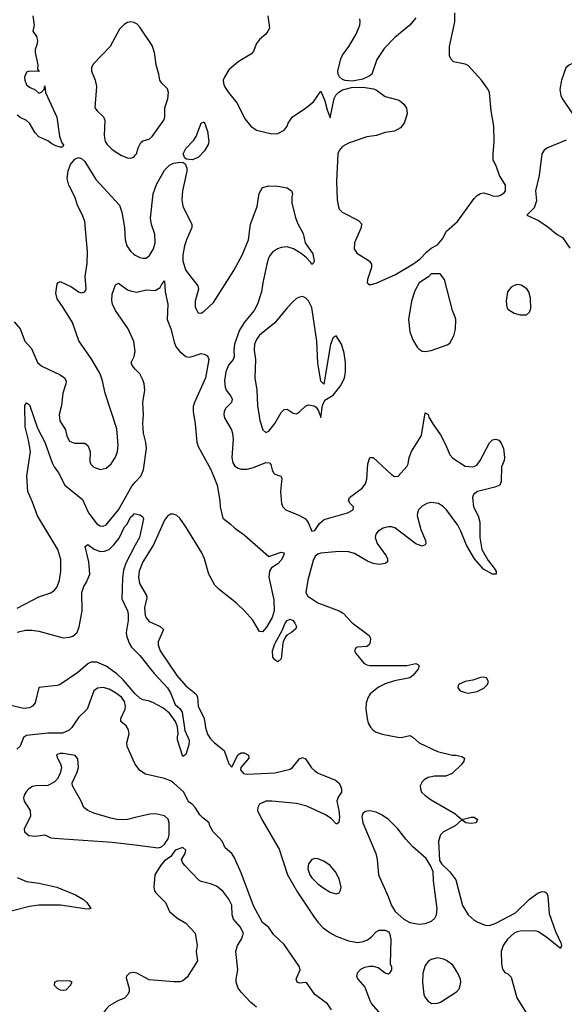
# Model space of a CAD drawing. Header units: inches. Extents: x 1550315 to 1685896, y 510706 to 640504.
# Tile 310 of 452: x 1649246 to 1652797, y 587646 to 594065. Entities that reach past the tile are written whole.
import ezdxf

# ---------------------------------------------------------------- set-up
doc = ezdxf.new("R2010")
doc.units = ezdxf.units.IN
doc.header["$MEASUREMENT"] = 0
for name, color, linetype in [('B6548', 7, 'Continuous'), ('B6549', 7, 'Continuous'), ('B6558', 7, 'Continuous'), ('B6559', 7, 'Continuous')]:
    doc.layers.add(name, color=color, linetype=linetype)

msp = doc.modelspace()

# ---------------------------------------------------------------- linework, layer by layer
at = {"layer": 'B6548', "color": 5}
for points, elevation in [([(1649960.2, 590000), (1649974.2, 589974.2), (1650000, 589949.6)], 520), ([(1650000, 589669), (1649999, 589670), (1649921.4, 589761.4), (1649880.2, 589800.2), (1649810.8, 589850.8), (1649750, 589876.7), (1649710, 589875.9), (1649690, 589866.1), (1649625.5, 589810), (1649510, 589730.8), (1649490, 589723.9), (1649370, 589712.3), (1649347.9, 589612.1), (1649330.3, 589589.7), (1649310, 589578.7), (1649270, 589574.5), (1649190, 589594)], 520), ([(1650000, 589210.6), (1649996.1, 589216.1), (1649946.1, 589326.1), (1649945.1, 589350), (1649960.2, 589410), (1649955.3, 589435.3), (1649940.4, 589460.4), (1649905.1, 589490), (1649905.7, 589510), (1649933.5, 589570), (1649935.7, 589590), (1649930, 589619.7), (1649910, 589648.8), (1649870, 589676.2), (1649830, 589699.8), (1649790, 589711.6), (1649753, 589707), (1649730.5, 589690), (1649686.7, 589570), (1649630, 589516.3), (1649586, 589450), (1649567.7, 589432.3), (1649525.4, 589414.6), (1649430, 589413.9), (1649290, 589398.5), (1649270, 589384.7), (1649250, 589329.7), (1649227.2, 589310)], 540), ([(1650000, 588863.8), (1649950, 588851.6), (1649890, 588849.6), (1649840.1, 588860.1), (1649730, 588893.1), (1649689.9, 588909.9), (1649663.5, 588930), (1649646.3, 588970), (1649589.7, 589070), (1649588.5, 589090), (1649620.5, 589159.5), (1649629.8, 589190.2), (1649625.8, 589245.8), (1649608, 589268), (1649530, 589282), (1649510, 589281.7), (1649486.7, 589273.3), (1649491.7, 589250), (1649513.1, 589213.1), (1649517.6, 589190), (1649509.5, 589150), (1649490, 589112.8), (1649470, 589094.4), (1649430, 589072.8), (1649350.5, 589070.5), (1649330, 589065.4), (1649305, 589050), (1649287.9, 589032.1), (1649275.3, 589010), (1649270.8, 588990), (1649275.5, 588970), (1649314.4, 588910), (1649315.5, 588870), (1649275.8, 588790), (1649277.6, 588770), (1649306.5, 588746.5), (1649350, 588742.4), (1649410, 588750.4), (1649450, 588732.2), (1649470, 588728), (1649850, 588703.5), (1650000, 588685)], 560), ([(1649230, 588473.2), (1649290, 588446.8), (1649370, 588434.8), (1649488.7, 588408.7), (1649610, 588359.2), (1649662.6, 588330), (1649684.9, 588310), (1649710.5, 588270), (1649694, 588266), (1649671.7, 588268.3), (1649512.1, 588292.1), (1649370, 588293.3), (1649310, 588283.4), (1649190, 588252.2)], 540), ([(1650000, 587851.4), (1649990, 587853.3), (1649961, 587850), (1649942, 587830), (1649941.1, 587818.9), (1649960.5, 587750), (1649960.5, 587730), (1649950.3, 587709.7), (1649930, 587687), (1649890, 587671.8), (1649830, 587636), (1649807.1, 587612.9), (1649793.4, 587590), (1649792.7, 587570), (1649805.7, 587530), (1649822.4, 587450), (1649870, 587358), (1649894.9, 587334.9), (1649930, 587316.4), (1649950, 587312.2), (1650000, 587319.5)], 560)]:
    msp.add_lwpolyline(points, dxfattribs=dict(at, elevation=elevation))
at = {"layer": 'B6548', "color": 5, "elevation": 560}
msp.add_lwpolyline([(1649570, 587799), (1649490, 587797.2), (1649472, 587790), (1649471.3, 587770), (1649492, 587750), (1649510, 587741), (1649530, 587738), (1649550, 587741), (1649578, 587770), (1649588, 587790)], close=True, dxfattribs=at)
at = {"layer": 'B6549', "color": 5}
for points, elevation in [([(1649332.2, 594090), (1649340.7, 594030), (1649331.3, 593990), (1649355.2, 593955.2), (1649362.8, 593930), (1649358.5, 593901.5), (1649346.8, 593870), (1649346, 593850), (1649364.7, 593770), (1649362, 593742), (1649374, 593726), (1649310, 593729), (1649290, 593722), (1649277.3, 593690), (1649279.1, 593670), (1649290, 593640.7), (1649310, 593624.9), (1649347.5, 593607.5), (1649370, 593586), (1649388.4, 593591.6), (1649406, 593610), (1649410, 593634), (1649414, 593590), (1649488.1, 593430), (1649505, 593305), (1649521.1, 593261.1), (1649530.9, 593249.1), (1649525.4, 593234.6), (1649510, 593232.7), (1649482.4, 593242.4), (1649454.7, 593254.7), (1649430, 593276), (1649370, 593300.5), (1649346.4, 593326.4), (1649310.8, 593390.8), (1649290, 593408.3), (1649250, 593426), (1649230, 593443)], 560), ([(1650000, 594041.7), (1649990, 594046.6), (1649970, 594049.7), (1649950, 594045.6), (1649927.1, 594032.9), (1649896.9, 594003.1), (1649835.3, 593890), (1649725.1, 593774.9), (1649713.4, 593750), (1649713.4, 593730), (1649738.4, 593670), (1649747, 593630), (1649736.3, 593490), (1649750.7, 593470), (1649792.3, 593432.3), (1649800.9, 593410), (1649796.4, 593310), (1649802.4, 593270), (1649816.4, 593250), (1649850, 593217.6), (1649910, 593179.5), (1649950, 593164.9), (1649970, 593162.4), (1649990, 593168.2), (1650000, 593181)], 580), ([(1649210, 592094.9), (1649248.6, 592048.6), (1649280.3, 591970), (1649322, 591922), (1649362.4, 591830), (1649390, 591807), (1649510.8, 591750), (1649539.1, 591730), (1649548.2, 591710), (1649546.7, 591690), (1649527.2, 591630), (1649519, 591550), (1649503.6, 591490), (1649507.6, 591450), (1649545.5, 591390), (1649554, 591350), (1649570, 591317.1), (1649603.6, 591303.6), (1649670, 591303.2), (1649690, 591288.4), (1649705, 591250), (1649703.4, 591183.4), (1649710, 591167.7), (1649730, 591146.7), (1649770, 591131.8), (1649810, 591140.3), (1649843, 591170), (1649870, 591213), (1649884.5, 591250), (1649888.8, 591290), (1649878.5, 591398.5), (1649803.5, 591630), (1649786.9, 591710), (1649770, 591755.1), (1649717.2, 591850), (1649630.9, 591970.9), (1649589.7, 592090), (1649530, 592189.4), (1649490, 592244), (1649481, 592281), (1649490, 592342), (1649495.3, 592350), (1649510, 592357.3), (1649583.4, 592323.4), (1649630, 592290.7), (1649650, 592284.9), (1649670, 592291.3), (1649679.3, 592310), (1649673.3, 592390), (1649685.3, 592474.7), (1649688.3, 592551.7), (1649669.9, 592750), (1649656.2, 592790), (1649624.1, 592850), (1649604.8, 592910), (1649566.1, 592986.1), (1649554.9, 593030), (1649561.3, 593078.7), (1649578.4, 593121.6), (1649605.5, 593154.5), (1649630, 593166.7), (1649650, 593160.2), (1649670, 593139.6), (1649743.2, 593023.2), (1649896, 592856), (1649913, 592810), (1649929.4, 592710), (1649933.8, 592630), (1649945, 592590), (1649970, 592552.9), (1649990, 592535.2), (1650000, 592529.9)], 560), ([(1650000, 591787), (1649978.4, 591810), (1649974, 591830), (1649991.8, 591868.2), (1649998.2, 591901.8), (1649990, 591966.6), (1649953.1, 592050), (1649871.7, 592170), (1649852.2, 592210), (1649846.8, 592233.2), (1649850, 592276), (1649870, 592336), (1649890, 592347.3), (1649950, 592304.4), (1649974.4, 592294.4), (1650000, 592290.1)], 540), ([(1649230, 590228.2), (1649370, 590302.6), (1649450, 590328.2), (1649473.6, 590346.4), (1649490, 590367.3), (1649505.1, 590410), (1649515.3, 590470), (1649513.5, 590546.5), (1649494.2, 590610), (1649361.1, 590830), (1649330, 590918.7), (1649298.3, 590990), (1649293.3, 591090), (1649315.9, 591250), (1649303.5, 591323.5), (1649281.8, 591410), (1649279.5, 591550), (1649290, 591566.8), (1649310, 591553), (1649362.8, 591402.8), (1649409.5, 591310), (1649456.9, 591176.9), (1649470, 591150.3), (1649499, 591110), (1649540.2, 591030), (1649655.8, 590935.8), (1649695.6, 590850), (1649750, 590777.7), (1649770, 590765.4), (1649790, 590763.5), (1649810, 590771.3), (1649890.9, 590870), (1649977, 591023), (1650000, 591049.1)], 540), ([(1649230, 590070.9), (1649284.2, 590084.2), (1649325.1, 590085.1), (1649370, 590078.6), (1649530, 590035.5), (1649570, 590038.7), (1649593.3, 590046.7), (1649620.2, 590070), (1649634.2, 590105.8), (1649652.7, 590210), (1649651.1, 590330), (1649665.1, 590370), (1649682.2, 590397.7), (1649703.6, 590450), (1649696.2, 590530), (1649674, 590630), (1649690, 590642.8), (1649732.4, 590612.4), (1649770, 590598.7), (1649799.4, 590600.6), (1649830, 590611.8), (1649859.5, 590640.5), (1649894.3, 590685.7), (1649930, 590758.4), (1649945.3, 590774.7), (1649970, 590824), (1649985.1, 590834.9), (1649990, 590846), (1650000, 590843.5)], 520), ([(1650000, 590639.3), (1649938.6, 590521.4), (1649923.6, 590476.4), (1649916.9, 590423.1), (1649911.9, 590290), (1649949.2, 590210), (1649952.8, 590190), (1649952.9, 590147.1), (1649939.6, 590070), (1649942.8, 590050), (1649960.2, 590000)], 520)]:
    msp.add_lwpolyline(points, dxfattribs=dict(at, elevation=elevation))
at = {"layer": 'B6558', "color": 5}
for points, elevation in [([(1650000, 589949.6), (1650030, 589920.9), (1650122.5, 589802.5), (1650210.2, 589710), (1650230, 589675.5), (1650260.8, 589600.8), (1650290, 589574.9), (1650306.5, 589550), (1650323.8, 589430), (1650351.5, 589368.5), (1650350, 589338), (1650330, 589275.3), (1650310, 589262), (1650275.1, 589370), (1650274, 589390), (1650279.6, 589410), (1650275.4, 589455.4), (1650261.3, 589490), (1650223, 589543), (1650179.7, 589579.7), (1650114.3, 589614.3), (1650085.2, 589625.2), (1650050, 589631.1), (1650030, 589640.7), (1650000, 589669)], 520), ([(1650149.3, 590000), (1650149.3, 589990), (1650162.7, 589950), (1650271.5, 589790), (1650330, 589721.5), (1650395.5, 589670), (1650405.4, 589650), (1650409.6, 589589.6), (1650449.4, 589510), (1650456.8, 589450), (1650470, 589407.4), (1650490, 589375.6), (1650515.3, 589350), (1650579.5, 589299.5), (1650610, 589213.4), (1650630, 589191), (1650667.7, 589272.3), (1650690, 589286.4), (1650710, 589284.9), (1650739.1, 589270), (1650740.5, 589250), (1650687.7, 589190), (1650686.2, 589173.8), (1650705.5, 589150), (1650730, 589145.6), (1650910, 589154.6), (1651010, 589179.3), (1651026, 589190), (1651070, 589246.8), (1651090, 589256), (1651110, 589246), (1651148.6, 589188.6), (1651170, 589167.3), (1651192.4, 589152.4), (1651306.2, 589106.2), (1651326.8, 589090), (1651335.2, 589075.2), (1651344.9, 589050), (1651344.9, 589030), (1651322.6, 588997.4), (1651314.7, 588970), (1651327.7, 588910), (1651330.8, 588869.2), (1651328.1, 588831.9), (1651316.5, 588823.5), (1651310, 588821.6), (1651276.6, 588856.6), (1651240.7, 588880.7), (1651117.9, 588937.8), (1651050, 588955.9), (1650890, 588970.9), (1650850.7, 588969.3), (1650810.3, 588950), (1650798.9, 588930), (1650797.8, 588910), (1650824.1, 588850), (1650937.5, 588657.4), (1650991.9, 588490), (1651057.8, 588377.8), (1651161.6, 588221.6), (1651190, 588181.8), (1651224.7, 588144.7), (1651270, 588111), (1651310, 588089.4), (1651390, 588059.2), (1651450, 588049.4), (1651485.3, 588054.7), (1651513.9, 588066.1), (1651537.4, 588082.6), (1651570, 588119.3), (1651589.7, 588130.3), (1651630, 588128.7), (1651650, 588119.5), (1651658, 588110), (1651666.2, 588070), (1651662.8, 587910), (1651670.6, 587890), (1651670.7, 587870), (1651658, 587850), (1651650, 587842), (1651630, 587849.2), (1651583.9, 587883.9), (1651553, 587893), (1651530, 587893.3), (1651494.5, 587885.5), (1651467.9, 587872.1), (1651446.5, 587850), (1651442.4, 587830), (1651451.7, 587810), (1651496.7, 587756.7), (1651528.3, 587670), (1651539.6, 587650), (1651627, 587550)], 540), ([(1650961.9, 590000), (1650950, 589898), (1650930, 589879), (1650910, 589892.7), (1650897, 589910), (1650895.4, 589950), (1650910, 589996.3), (1650912.1, 590000)], 540), ([(1651528.4, 590000), (1651524, 589990), (1651510, 589979.5), (1651446.3, 589973.7), (1651438.8, 589970), (1651428.4, 589950), (1651439.1, 589930), (1651490.7, 589870), (1651510, 589858.4), (1651530, 589854), (1651770, 589855.3), (1651830, 589866.8), (1651842, 589862), (1651850, 589852), (1651844, 589830), (1651810, 589789.4), (1651790, 589774), (1651690, 589755.7), (1651630, 589736), (1651586.3, 589713.7), (1651531.7, 589670), (1651515.4, 589644.6), (1651506.2, 589610), (1651502.8, 589570), (1651511.2, 589510), (1651519.2, 589479.2), (1651533.3, 589453.3), (1651550, 589433.8), (1651570, 589420.7), (1651610, 589407.8), (1651712.6, 589387.4), (1651733.7, 589386.3), (1651790, 589398), (1651810, 589387.7), (1651851.2, 589351.2), (1651970, 589293.4), (1652069.3, 589270.7), (1652090, 589270.6), (1652130, 589260.7), (1652146, 589250), (1652142.8, 589230), (1652127.3, 589210), (1652066, 589150), (1652025.7, 589134.3), (1651950, 589132.3), (1651910, 589125.1), (1651883, 589110), (1651870, 589097), (1651858.4, 589070), (1651859.5, 589050), (1651867, 589030), (1651890, 589007), (1651930, 588978.3), (1652084, 588890), (1652130, 588851), (1652190, 588866.8), (1652210, 588866), (1652232, 588850), (1652222, 588830), (1652190, 588825.1), (1652155.3, 588830), (1652130, 588848.7), (1652084.9, 588810), (1652010, 588769.7), (1651990.2, 588749.8), (1651976, 588710), (1651984, 588584), (1651998.5, 588558.5), (1652050, 588510.6), (1652090, 588457.3), (1652134.3, 588290), (1652171.4, 588230), (1652210, 588193.6), (1652230, 588182.7), (1652282.3, 588162.3), (1652310, 588159.7), (1652350, 588175.4), (1652478, 588242), (1652570, 588330.5), (1652624, 588370), (1652650, 588382), (1652670, 588379.1), (1652682.8, 588370), (1652690, 588352), (1652698.4, 588238.4), (1652740.3, 588120.3), (1652773.7, 588046.3), (1652778.8, 588030), (1652772, 588010), (1652682.4, 588082.4), (1652630, 588118.4), (1652610, 588125.1), (1652510, 588122), (1652490, 588119.4), (1652470, 588109.8), (1652426.2, 588070), (1652398.2, 588030), (1652385.6, 587990), (1652387.3, 587910), (1652394.8, 587874.8), (1652410, 587854.4), (1652430, 587844.4), (1652450, 587824), (1652488.4, 587688.4), (1652548.5, 587590)], 560), ([(1651279.1, 587610), (1651252.2, 587650), (1651169.6, 587709.6), (1651121.4, 587781.4), (1651110, 587787.3), (1651070, 587783.5), (1651055.1, 587790), (1651049.8, 587810), (1651076, 587870), (1651069.8, 587890), (1650970, 588035), (1650901.9, 588101.9), (1650870, 588147.3), (1650830, 588178.4), (1650770, 588287.3), (1650690, 588503.5), (1650644.9, 588604.8), (1650629.4, 588629.4), (1650586.9, 588666.9), (1650565.7, 588710), (1650550, 588729.8), (1650507, 588770), (1650485.1, 588810), (1650482.4, 588830), (1650440.8, 588860.8), (1650421.5, 588881.5), (1650390, 588928), (1650370, 588949.8), (1650346.4, 588966.4), (1650316.1, 589030), (1650250, 589089.9), (1650230, 589102.9), (1650190, 589118.1), (1650066.8, 589146.8), (1650029.2, 589170), (1650000, 589210.6)], 540), ([(1650000, 588685), (1650150, 588666.4), (1650170, 588672.7), (1650190.7, 588689.3), (1650214.2, 588725.8), (1650220.5, 588750), (1650221.8, 588830), (1650213.4, 588853.4), (1650190, 588874.2), (1650132.6, 588887.4), (1650093.6, 588886.4), (1650000, 588863.8)], 560), ([(1650790, 587626.6), (1650750, 587658.9), (1650690, 587726), (1650671.6, 587751.6), (1650658.5, 587790), (1650657.7, 587810), (1650668.3, 587870), (1650656.2, 587990), (1650666.6, 588030), (1650693.2, 588070), (1650705.2, 588110), (1650682.7, 588150), (1650640.8, 588200.8), (1650632.1, 588230), (1650630, 588292), (1650610, 588331.6), (1650570, 588384.2), (1650530, 588415.4), (1650490, 588432.4), (1650430, 588446.9), (1650415.2, 588455.2), (1650322.7, 588550), (1650308.7, 588570), (1650302, 588590), (1650324, 588630), (1650329, 588650), (1650308.9, 588668.9), (1650260.7, 588650), (1650231.3, 588610), (1650190, 588581.6), (1650166.5, 588553.5), (1650127.2, 588490), (1650120.6, 588410), (1650125.4, 588385.4), (1650132.8, 588372.8), (1650196.3, 588310), (1650222.8, 588250), (1650270.4, 588210.4), (1650330, 588174), (1650390.6, 588110), (1650404, 588030), (1650396.3, 587990), (1650405.5, 587930), (1650337.6, 587822.4), (1650310, 587799.6), (1650290, 587793.3), (1650251.8, 587791.8), (1650090, 587806.3), (1650010, 587849.6), (1650000, 587851.4)], 560)]:
    msp.add_lwpolyline(points, dxfattribs=dict(at, elevation=elevation))
for points, elevation in [([(1652270, 589779.3), (1652250, 589777), (1652199.9, 589760.1), (1652150, 589749.6), (1652107.7, 589730), (1652102, 589710), (1652117.3, 589690), (1652150, 589677.6), (1652170, 589674.4), (1652230, 589684.9), (1652273.1, 589706.9), (1652297.2, 589730), (1652304, 589750), (1652290, 589773.2)], 580), ([(1651530, 588907.6), (1651497.8, 588902.3), (1651483.1, 588890), (1651477.4, 588870), (1651482.8, 588830), (1651568.1, 588630), (1651576.9, 588590), (1651586.4, 588490), (1651649.1, 588349.1), (1651669.6, 588290), (1651694.2, 588250), (1651750, 588200.1), (1651790, 588178.9), (1651850, 588169.4), (1651890, 588173.4), (1651931.1, 588188.9), (1651953.1, 588206.9), (1651964.1, 588230), (1651967.3, 588270), (1651944, 588450), (1651942.7, 588510), (1651927, 588547), (1651895.6, 588595.6), (1651810, 588672.3), (1651763, 588723), (1651711.9, 588790), (1651650, 588849.8), (1651610, 588879), (1651570, 588897.8)], 560), ([(1651170, 588596), (1651150, 588589.2), (1651130, 588562), (1651126, 588530), (1651138.5, 588490), (1651151.5, 588470), (1651190, 588431.5), (1651230, 588402.7), (1651270, 588377.4), (1651310, 588365.7), (1651330, 588373), (1651338.5, 588390), (1651341.4, 588410), (1651330, 588462.9), (1651304.5, 588510), (1651270, 588551.1), (1651230, 588578.9), (1651190, 588594.5)], 560), ([(1651970, 587948.9), (1651930, 587938.8), (1651910, 587924), (1651890, 587898.7), (1651874.4, 587850), (1651872.2, 587790), (1651882, 587710), (1651890.2, 587690.2), (1651907.6, 587667.6), (1651931.7, 587651.7), (1651970, 587652.9), (1651990, 587660.3), (1652093.6, 587726.4), (1652113.6, 587750), (1652122.6, 587790), (1652119.7, 587810), (1652103.1, 587850), (1652070, 587901), (1652030, 587932.4), (1652010, 587941.1)], 560)]:
    msp.add_lwpolyline(points, close=True, dxfattribs=dict(at, elevation=elevation))
at = {"layer": 'B6559', "color": 5}
for points, elevation in [([(1650864.4, 594090), (1650874.8, 594010), (1650864.9, 593990), (1650850.6, 593970), (1650810, 593934.7), (1650790.3, 593910), (1650770, 593859), (1650758.3, 593841.7), (1650670, 593789.6), (1650610, 593738.7), (1650581.1, 593690), (1650573.7, 593670), (1650574, 593650), (1650581.3, 593630), (1650607, 593590), (1650663, 593523), (1650715.6, 593415.6), (1650753, 593370), (1650790, 593344.2), (1650890, 593320.3), (1650930, 593323.1), (1650970, 593343.8), (1650989.6, 593370), (1650997, 593390), (1651022.7, 593430), (1651110, 593488), (1651162, 593530), (1651210, 593598), (1651236.5, 593536.5), (1651250, 593476), (1651270, 593424.7), (1651296.5, 593550), (1651307.6, 593572.4), (1651326.7, 593593.3), (1651350, 593607.4), (1651410, 593623.7), (1651485.5, 593625.5), (1651553.5, 593613.5), (1651570, 593607), (1651630, 593563.1), (1651719.5, 593539.5), (1651752.8, 593512.8), (1651767.7, 593487.7), (1651773, 593450), (1651753.4, 593390), (1651730, 593359.3), (1651690, 593338), (1651630, 593329.4), (1651572, 593310), (1651510, 593301.7), (1651390, 593260.4), (1651350, 593238), (1651328.8, 593211.2), (1651321.1, 593190), (1651312.7, 593010), (1651316.1, 592890), (1651324.9, 592844.9), (1651330, 592829), (1651349, 592809), (1651455.8, 592755.8), (1651474.9, 592734.9), (1651473.1, 592710), (1651430.3, 592610), (1651426.4, 592570), (1651443.4, 592543.4), (1651518, 592498), (1651528.9, 592488.9), (1651539.5, 592470), (1651540.3, 592450), (1651513, 592370), (1651510.8, 592350), (1651530, 592336.3), (1651570, 592347.2), (1651696.6, 592403.4), (1651809.5, 592470.5), (1651856, 592504), (1651899, 592550), (1651930, 592574.8), (1651970, 592596), (1652003.6, 592636.4), (1652030, 592686.8), (1652100.9, 592750), (1652210, 592898), (1652230, 592918), (1652250, 592931), (1652270, 592936), (1652310, 592926), (1652330, 592916), (1652364.7, 592915.3), (1652380.2, 592919.8), (1652404.7, 592935.3), (1652412.9, 592947.1), (1652413.6, 592986.4), (1652374, 593050), (1652352.5, 593112.5), (1652334, 593150), (1652332.7, 593190), (1652339.5, 593270), (1652337.6, 593370), (1652321.3, 593470), (1652309.8, 593589.8), (1652301.1, 593610), (1652256.4, 593670), (1652170, 593765.1), (1652150, 593774.7), (1652075.3, 593790), (1652057.2, 593810), (1652049.5, 593829.5), (1652049.5, 593890), (1652084.2, 594050), (1652083.5, 594110)], 580), ([(1651830, 594076), (1651790, 594029.3), (1651692.3, 593947.7), (1651623.6, 593876.4), (1651575.6, 593804.4), (1651541.7, 593710), (1651524.4, 593695.6), (1651483.8, 593676.2), (1651416.7, 593663.3), (1651368, 593668), (1651350, 593675), (1651331.3, 593691.3), (1651322.8, 593710), (1651321.2, 593730), (1651339.4, 593810), (1651350, 593834.4), (1651391.6, 593890), (1651439.5, 593970), (1651463.7, 594030), (1651466.6, 594050), (1651464.5, 594070)], 580), ([(1650000, 593181), (1650007, 593190), (1650017.6, 593230), (1650035.8, 593264.2), (1650050, 593274.9), (1650090, 593285.7), (1650110, 593302.4), (1650186, 593410), (1650193.2, 593430), (1650192, 593490), (1650211, 593549), (1650216.4, 593590), (1650210, 593614), (1650173.3, 593650), (1650160.5, 593670), (1650153.7, 593710), (1650135.3, 593770), (1650124.2, 593850), (1650110, 593895.6), (1650030, 594016.9), (1650010, 594036.9), (1650000, 594041.7)], 580), ([(1652810, 593278.4), (1652686.8, 593230), (1652665.7, 593214.3), (1652650.5, 593190), (1652634.4, 593050), (1652610.5, 592950), (1652615.5, 592884.5), (1652601, 592839), (1652554, 592790), (1652630, 592756), (1652690, 592714), (1652750, 592664), (1652784.5, 592644.5), (1652834.4, 592574.4)], 580), ([(1650000, 592529.9), (1650030, 592514), (1650050, 592510.2), (1650070, 592510.3), (1650093.1, 592526.9), (1650119, 592570), (1650130.5, 592610), (1650127.6, 592667.6), (1650106.6, 592730), (1650099.8, 592770), (1650116.8, 592930), (1650138, 592990), (1650190, 593083.1), (1650223.7, 593116.3), (1650250, 593129.2), (1650290, 593135.6), (1650312.7, 593132.7), (1650324, 593124), (1650336.4, 593096.4), (1650336.3, 593076.3), (1650306.6, 592950), (1650302.5, 592890), (1650310.2, 592850), (1650369.1, 592729.1), (1650368.2, 592710), (1650333, 592630), (1650320.8, 592590), (1650310.1, 592530.2), (1650310.8, 592490.8), (1650328.8, 592428.8), (1650408.7, 592330), (1650412.8, 592307.2), (1650390.4, 592230), (1650390.4, 592190.4), (1650410, 592154), (1650430, 592150.6), (1650450, 592163.8), (1650510, 592221.6), (1650642.2, 592430), (1650695.8, 592530), (1650739.1, 592630), (1650750, 592730.7), (1650793.8, 592846.2), (1650808.3, 592931.7), (1650829.7, 592970), (1650870, 592981.5), (1650930, 592979.8), (1650990, 592967.8), (1651017.8, 592950), (1651024, 592930), (1651019.8, 592910), (1651020.7, 592870), (1651041.5, 592781.5), (1651058, 592738), (1651094.4, 592670), (1651107.6, 592610), (1651157.3, 592537.3), (1651165.5, 592490), (1651161.4, 592478.6), (1651150, 592469.6), (1651143.1, 592483.1), (1651114.5, 592514.5), (1651080.5, 592540.5), (1651031.2, 592571.2), (1650990, 592583.4), (1650950, 592579.8), (1650928.1, 592571.9), (1650895.6, 592550), (1650880.2, 592530), (1650869.4, 592510), (1650857.6, 592470), (1650830.9, 592349.1), (1650823.2, 592290), (1650797, 592210), (1650774.6, 592170), (1650709.7, 592090.3), (1650679.8, 592040.2), (1650646.3, 591950), (1650642.1, 591910), (1650645.2, 591870), (1650637.2, 591850), (1650607.6, 591812.4), (1650590.1, 591770), (1650580.5, 591710), (1650585.2, 591670), (1650592.9, 591650), (1650623.6, 591610), (1650632.6, 591590), (1650626.3, 591570), (1650588.9, 591530), (1650578.3, 591510), (1650576.5, 591490), (1650581.5, 591470), (1650626.5, 591390), (1650633.2, 591370), (1650637.1, 591330), (1650629.3, 591210), (1650636.1, 591176.1), (1650650, 591153.7), (1650670, 591140.2), (1650690, 591134), (1650730, 591134.2), (1650770, 591144.8), (1650850, 591177.2), (1650875.2, 591175.2), (1650884, 591164), (1650891.6, 591130), (1650902, 591110), (1650910, 591102.6), (1650948.3, 591088.3), (1650954.9, 591074.9), (1650946.4, 590990), (1650954, 590910), (1650961, 590890), (1650981, 590870), (1651070, 590832.7), (1651110.2, 590810.2), (1651126.1, 590786.1), (1651150, 590730.6), (1651170, 590735.8), (1651200.4, 590779.6), (1651232.5, 590807.5), (1651382.9, 590850), (1651419.6, 590870), (1651423.7, 590890), (1651400.7, 590910), (1651389.6, 590930), (1651397.6, 590950), (1651479.3, 591010), (1651502, 591038), (1651509.6, 591070), (1651517, 591170), (1651530, 591211.3), (1651550, 591211), (1651670, 591100.5), (1651690, 591087.7), (1651713.2, 591090), (1651770, 591151.3), (1651779.3, 591170), (1651786.6, 591210), (1651800.9, 591250), (1651866.8, 591353.2), (1651890, 591502), (1651910, 591491), (1651914.6, 591474.6), (1651940.4, 591430), (1651990, 591359.3), (1652025.2, 591290), (1652050, 591227.2), (1652070, 591205.2), (1652150, 591153.4), (1652198, 591150), (1652210, 591151.7), (1652230, 591163.7), (1652248.4, 591190), (1652310, 591307.3), (1652330, 591326.8), (1652350, 591331), (1652370, 591322.8), (1652385.1, 591305.1), (1652400.3, 591270), (1652408.4, 591210), (1652406, 591190), (1652388.4, 591150), (1652384.9, 591055.1), (1652376, 591030), (1652343.4, 591016.6), (1652230.6, 590990), (1652205.7, 590970), (1652198.9, 590950), (1652204.9, 590890), (1652236.4, 590830), (1652247.2, 590790), (1652245.7, 590690), (1652259.5, 590610), (1652299.9, 590539.9), (1652341, 590490), (1652352, 590468), (1652354, 590450), (1652330, 590449.2), (1652270, 590482.7), (1652212.3, 590550), (1652158.6, 590638.6), (1652123.6, 590730), (1652103.6, 590770), (1652029.7, 590870), (1652009.7, 590890), (1651977.6, 590910), (1651930, 590916.8), (1651901.6, 590910), (1651870, 590893.6), (1651846.7, 590870), (1651839, 590850), (1651838.5, 590830), (1651862.2, 590742.2), (1651892.7, 590670), (1651894, 590650), (1651890, 590642), (1651870, 590633.2), (1651830, 590647), (1651691.8, 590751.8), (1651670, 590758.5), (1651650, 590758.2), (1651616.3, 590750), (1651583.1, 590730), (1651568.8, 590710), (1651564.6, 590690), (1651576.5, 590650), (1651635.5, 590570), (1651645.5, 590550), (1651644, 590530), (1651630, 590519.5), (1651590, 590513.3), (1651550, 590519.7), (1651514.7, 590534.8), (1651430, 590584.7), (1651390, 590595.1), (1651330, 590596.8), (1651210, 590586.5), (1651190, 590580.2), (1651173.3, 590566.7), (1651160.7, 590539.4), (1651125.8, 590410), (1651111.2, 590331.2), (1651126, 590306), (1651190, 590264), (1651330, 590211.4), (1651356.1, 590196.1), (1651413.7, 590133.7), (1651524.4, 590050), (1651534, 590030), (1651532, 590008), (1651528.4, 590000)], 560), ([(1650000, 592290.1), (1650010, 592288.4), (1650070, 592304.2), (1650130, 592298.5), (1650161.7, 592318.3), (1650170, 592337.3), (1650190, 592362.8), (1650194.2, 592290), (1650211.7, 592210), (1650208.1, 592110), (1650231.4, 592050), (1650255.2, 591955.2), (1650265.7, 591930), (1650290, 591900.6), (1650330, 591869.3), (1650350, 591865.7), (1650371.7, 591868.3), (1650430, 591888.1), (1650450, 591884.1), (1650470, 591873.2), (1650480.2, 591850), (1650457.5, 591730), (1650385.3, 591570), (1650377.4, 591542.6), (1650377.2, 591510), (1650390.9, 591430.9), (1650400.7, 591310), (1650410, 591281.6), (1650491.7, 591131.7), (1650533.2, 591030), (1650552, 590930), (1650552.2, 590890), (1650570, 590814.8), (1650618.9, 590779), (1650650, 590749), (1650710, 590706.5), (1650870, 590565.5), (1650950, 590594), (1650970.3, 590590), (1650966.5, 590570), (1650950, 590540.3), (1650930, 590518.5), (1650888, 590492), (1650874.4, 590470), (1650871.6, 590430), (1650903.2, 590283.2), (1650905.5, 590210), (1650891.9, 590168.1), (1650856.1, 590103.9), (1650830, 590073.3), (1650810, 590076.2), (1650766, 590150), (1650711.7, 590211.7), (1650660.8, 590260.8), (1650547.3, 590350), (1650519.4, 590379.4), (1650478.3, 590450), (1650451.5, 590550), (1650434.3, 590590), (1650330, 590758.5), (1650290, 590815.3), (1650270, 590833.5), (1650250, 590842.2), (1650230, 590840.8), (1650210, 590827.4), (1650190, 590801.1), (1650118.5, 590641.5), (1650048.9, 590530), (1650025, 590470), (1650021.4, 590430), (1650028, 590390), (1650071.9, 590311.9), (1650075, 590295.1), (1650059.8, 590230), (1650063.3, 590183.3), (1650070, 590165.7), (1650090, 590140.7), (1650161.6, 590110), (1650183.1, 590090), (1650149.2, 590010), (1650149.3, 590000)], 540), ([(1650000, 591049.1), (1650035.9, 591090), (1650052.5, 591130), (1650072.2, 591270), (1650068.5, 591308.5), (1650053.9, 591370), (1650048.2, 591430), (1650054, 591490), (1650049.8, 591570), (1650061.6, 591650), (1650057.7, 591690), (1650050, 591717.6), (1650030, 591755.1), (1650000, 591787)], 540), ([(1650000, 590843.5), (1650030, 590836), (1650046.8, 590826.8), (1650052.4, 590810), (1650026.4, 590690), (1650000, 590639.3)], 520), ([(1650912.1, 590000), (1650957.8, 590082.2), (1650977.4, 590130), (1650990, 590148.2), (1651010, 590156.4), (1651028.4, 590148.4), (1651040.5, 590130), (1651050.7, 590110), (1651047.3, 590092.7), (1651018.8, 590070), (1650987.1, 590052.9), (1650978.3, 590041.7), (1650963.1, 590010), (1650961.9, 590000)], 540)]:
    msp.add_lwpolyline(points, dxfattribs=dict(at, elevation=elevation))
for points, elevation in [([(1652870, 593780.7), (1652850, 593778.4), (1652831, 593770), (1652808.2, 593750), (1652778.4, 593670), (1652768.4, 593610), (1652774.9, 593570), (1652784.4, 593550), (1652850, 593451.3), (1652870, 593441), (1652890, 593446), (1652935.3, 593470), (1652994.8, 593525.2), (1653022, 593558), (1653039, 593590), (1653033.2, 593630), (1653017.2, 593670), (1652989.2, 593710), (1652910, 593764.5)], 580), ([(1650370, 593151), (1650334.5, 593154.5), (1650322.8, 593162.8), (1650311.2, 593190), (1650330, 593224.9), (1650380.6, 593279.4), (1650396, 593304), (1650430, 593390.8), (1650450, 593398.8), (1650470, 593338), (1650480.4, 593270), (1650475.3, 593250), (1650450.3, 593210), (1650410, 593167.4)], 560), ([(1651988.4, 592408.4), (1651930, 592408), (1651910.9, 592389.1), (1651850, 592348.7), (1651822, 592298), (1651800.5, 592230), (1651781.3, 592110), (1651789.2, 592029.2), (1651810, 591977.3), (1651837.6, 591930), (1651850, 591916.4), (1651870, 591904.6), (1651890, 591901.1), (1651930, 591907.2), (1652034.2, 591945.9), (1652050, 591956.3), (1652077.2, 592002.8), (1652088.1, 592048.1), (1652089.7, 592110), (1652085.9, 592125.9), (1652068, 592170), (1652016, 592370)], 580), ([(1652490, 592338.4), (1652470, 592331.8), (1652450, 592320.7), (1652427.6, 592290), (1652417.6, 592230), (1652423.1, 592190), (1652430, 592177.3), (1652470, 592150.7), (1652510, 592140.7), (1652550, 592141), (1652570, 592158), (1652578.6, 592181.4), (1652576, 592250), (1652566, 592290), (1652553.2, 592310), (1652515.1, 592335.1)], 580), ([(1651090, 592259.7), (1651070, 592256.3), (1651050, 592246.3), (1651030, 592228.2), (1650990, 592186.9), (1650910, 592088.7), (1650810, 592007.3), (1650790, 591978.9), (1650777.7, 591950), (1650775, 591910), (1650783, 591850), (1650778.4, 591730), (1650793, 591650), (1650796.9, 591550), (1650811.7, 591451.7), (1650830.7, 591390), (1650850, 591373.4), (1650870, 591382.4), (1650910, 591432.4), (1650950, 591504.4), (1650970, 591523.8), (1650990, 591526), (1651030, 591499.3), (1651050, 591495.5), (1651070, 591507.7), (1651112.1, 591547.9), (1651130, 591554), (1651167.3, 591547.3), (1651179.1, 591539.1), (1651195.3, 591515.3), (1651210, 591472), (1651221.2, 591550), (1651236.5, 591583.5), (1651290, 591617), (1651340.4, 591679.6), (1651364.6, 591730), (1651369.8, 591770), (1651369.8, 591830), (1651362.9, 591890), (1651343.4, 591950), (1651310, 592003.1), (1651290, 591992.8), (1651272.3, 591947.7), (1651230, 591688), (1651210, 591708), (1651190, 591828), (1651182.9, 591970), (1651150, 592189.5), (1651130, 592231.1), (1651110, 592251.2)], 580)]:
    msp.add_lwpolyline(points, close=True, dxfattribs=dict(at, elevation=elevation))

doc.saveas('drawing.dxf')
